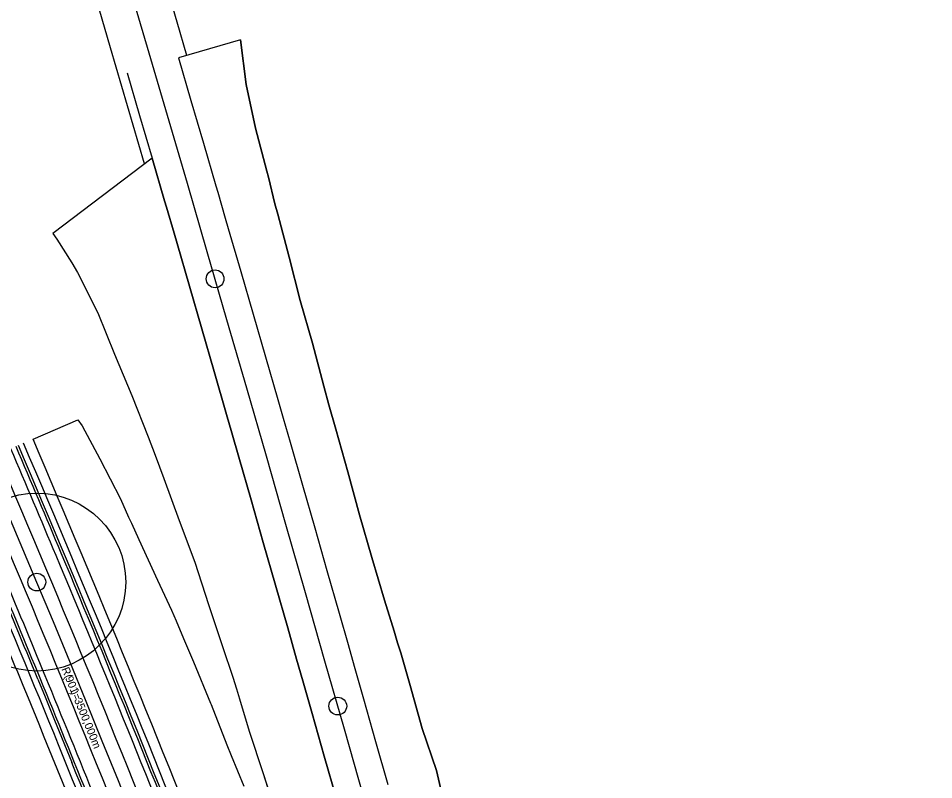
# Model space of a CAD drawing. Extents: x -678487 to -674601, y -1104811 to -1093295.
# Drawn here: x -676319.1 to -676113.2, y -1099931.9 to -1099760.6 of the extents above; entities that cross this region are included whole.
import ezdxf

# ---------------------------------------------------------------- set-up
doc = ezdxf.new("R2010")
doc.units = 0
for name, color, linetype in [('00_MiNGO', 7, 'Continuous'), ('SOxx02xx_Koleje_param další_Popis', 7, 'Continuous'), ('SOxx02xx_Staničení_Popis', 7, 'Continuous'), ('SOxx02xx_Staničení_Popis10', 7, 'Continuous'), ('SOxx02xx_ŽSp_hrana', 7, 'Continuous'), ('SOxx02xx_ŽSp_odvodnění', 7, 'Continuous'), ('SOxx02xx_ŽSp_zářez_hrana', 7, 'Continuous'), ('SOxx02xx_ŽSp_zářez_plocha', 7, 'Continuous'), ('SOxxxxxx_Osa_bod_P', 7, 'Continuous'), ('SOxxxxxx_Staničení_Popis', 7, 'Continuous'), ('SOxxxxxx_ŽSp_hrana', 7, 'Continuous'), ('SOxxxxxx_ŽSp_násyp_hrana', 7, 'Continuous'), ('SOxxxxxx_ŽSp_násyp_plocha', 7, 'Continuous')]:
    doc.layers.add(name, color=color, linetype=linetype)

msp = doc.modelspace()

# ---------------------------------------------------------------- linework, layer by layer
at = {"layer": '00_MiNGO'}
for radius, start, end in [(17994.25, 16.282565, 18.133556), (18010.25, 16.348631, 17.939981)]:
    msp.add_arc((-693563.22, -1104838.51), radius, start, end, dxfattribs=at)
at = {"layer": 'SOxx02xx_Staničení_Popis'}
msp.add_circle((-676314.96, -1099887.43), 2, dxfattribs=at)
at = {"layer": 'SOxx02xx_Staničení_Popis10'}
msp.add_circle((-676314.96, -1099887.43), 20, dxfattribs=at)
at = {"layer": 'SOxx02xx_ŽSp_hrana'}
for centre, radius, start, end in [((-679543.77, -1101237.56), 3502.82, 21.366, 23.18091), ((-679544.28, -1101237.79), 3497.18, 21.36502, 23.18061)]:
    msp.add_arc(centre, radius, start, end, dxfattribs=at)
at = {"layer": 'SOxx02xx_ŽSp_odvodnění'}
msp.add_lwpolyline([(-676314.73, -1099909.25), (-676313.11, -1099913.2), (-676310.95, -1099918.5), (-676307.18, -1099927.75), (-676307.08, -1099928.01)], dxfattribs=at)
for centre, radius, start, end in [((-679543.4, -1101237.4), 3506.91, 22.7556, 23.18114), ((-679543.35, -1101237.38), 3507.42, 21.3668, 23.18116), ((-679543.4, -1101237.4), 3506.91, 21.36671, 22.7556), ((-679544.7, -1101237.97), 3492.59, 22.36096, 22.77876), ((-679544.65, -1101237.95), 3493.09, 22.36101, 22.7788), ((-679544.65, -1101237.95), 3493.09, 21.37783, 22.36101), ((-679544.7, -1101237.97), 3492.59, 21.37774, 22.02868)]:
    msp.add_arc(centre, radius, start, end, dxfattribs=at)
at = {"layer": 'SOxx02xx_ŽSp_zářez_hrana'}
for p, q in [((-676305.72, -1099850.91), (-676304.78, -1099852.28)), ((-676304.78, -1099852.28), (-676300.77, -1099859.73)), ((-676300.77, -1099859.73), (-676296.11, -1099868.67)), ((-676296.11, -1099868.67), (-676294.31, -1099872.82)), ((-676294.31, -1099872.82), (-676293.67, -1099874.18)), ((-676293.67, -1099874.18), (-676291.97, -1099877.84)), ((-676291.97, -1099877.84), (-676287.77, -1099886.98)), ((-676287.77, -1099886.98), (-676284.67, -1099893.73)), ((-676284.67, -1099893.73), (-676283.57, -1099896.12)), ((-676283.57, -1099896.12), (-676281.92, -1099900.08)), ((-676281.92, -1099900.08), (-676279.67, -1099905.39)), ((-676279.67, -1099905.39), (-676275.85, -1099914.69)), ((-676275.85, -1099914.69), (-676275.75, -1099914.95)), ((-676275.75, -1099914.95), (-676272.18, -1099924.05)), ((-676272.18, -1099924.05), (-676271.23, -1099926.44)), ((-676271.23, -1099926.44), (-676268.36, -1099933.36))]:
    msp.add_line(p, q, dxfattribs=at)
for centre, radius, start, end in [((-679543.25, -1101237.33), 3508.58, 21.367, 23.18123), ((-679543.06, -1101237.24), 3510.69, 21.36737, 23.18134), ((-679543.5, -1101237.44), 3505.75, 22.7555, 23.18107), ((-679543.5, -1101237.44), 3505.75, 21.36651, 22.7555), ((-679544.8, -1101238.02), 3491.42, 21.36401, 22.85251), ((-679544.54, -1101237.91), 3494.25, 22.36114, 22.77889), ((-679544.99, -1101238.11), 3489.31, 22.3606, 22.77849), ((-679544.54, -1101237.91), 3494.25, 21.36451, 22.36114), ((-679544.99, -1101238.11), 3489.31, 19.0466, 22.3606)]:
    msp.add_arc(centre, radius, start, end, dxfattribs=at)
at = {"layer": 'SOxx02xx_ŽSp_zářez_plocha'}
msp.add_line((-676315.81, -1099855.29), (-676305.72, -1099850.91), dxfattribs=at)
msp.add_lwpolyline([(-676305.72, -1099850.91), (-676304.78, -1099852.28), (-676300.77, -1099859.73), (-676296.11, -1099868.67), (-676294.31, -1099872.82), (-676293.67, -1099874.18), (-676291.97, -1099877.84), (-676287.77, -1099886.98), (-676284.67, -1099893.73), (-676283.57, -1099896.12), (-676281.92, -1099900.08), (-676279.67, -1099905.39), (-676275.85, -1099914.69), (-676275.75, -1099914.95), (-676272.18, -1099924.05), (-676271.23, -1099926.44), (-676268.36, -1099933.36)], dxfattribs=at)
for centre, radius, start, end in [((-679543.06, -1101237.24), 3510.69, 21.36737, 23.18134), ((-679544.99, -1101238.11), 3489.31, 22.3606, 22.77849), ((-679544.99, -1101238.11), 3489.31, 19.0466, 22.3606)]:
    msp.add_arc(centre, radius, start, end, dxfattribs=at)
at = {"layer": 'SOxxxxxx_Osa_bod_P'}
for centre, radius, start, end in [((-693563.22, -1104838.51), 18002.25, 14.227837, 20.731742), ((-679544.02, -1101237.67), 3500, 17.15654, 27.27761)]:
    msp.add_arc(centre, radius, start, end, dxfattribs=at)
at = {"layer": 'SOxxxxxx_Staničení_Popis'}
for p, q in [((-676274.85, -1099819.21), (-676274.85, -1099819.21)), ((-676314.96, -1099887.43), (-676314.96, -1099887.43)), ((-676247.24, -1099915.32), (-676247.24, -1099915.32))]:
    msp.add_line(p, q, dxfattribs=at)
for centre in [(-676274.85, -1099819.21), (-676314.96, -1099887.43), (-676247.24, -1099915.32)]:
    msp.add_circle(centre, 2, dxfattribs=at)
at = {"layer": 'SOxxxxxx_ŽSp_hrana'}
for points in [[(-676283.09, -1099769.52), (-676280.28, -1099779.12), (-676277.47, -1099788.72), (-676274.67, -1099798.33), (-676274.26, -1099799.72), (-676272.55, -1099805.6), (-676271.87, -1099807.93), (-676269.08, -1099817.54), (-676266.29, -1099827.14), (-676263.51, -1099836.75), (-676260.74, -1099846.36), (-676259.53, -1099850.55), (-676257.97, -1099855.98), (-676255.2, -1099865.59), (-676252.44, -1099875.2), (-676249.69, -1099884.82), (-676246.94, -1099894.44), (-676244.94, -1099901.43), (-676243.55, -1099906.34), (-676241.46, -1099913.68), (-676238.72, -1099923.3), (-676236, -1099932.93)], [(-676289.01, -1099792.09), (-676286.21, -1099801.69), (-676285.8, -1099803.08), (-676284.09, -1099808.96), (-676283.41, -1099811.29), (-676280.62, -1099820.89), (-676277.84, -1099830.49), (-676275.06, -1099840.09), (-676272.29, -1099849.7), (-676271.08, -1099853.88), (-676269.52, -1099859.3), (-676266.75, -1099868.91), (-676264, -1099878.52), (-676261.24, -1099888.13), (-676258.5, -1099897.74), (-676256.5, -1099904.73), (-676255.11, -1099909.63), (-676253.02, -1099916.97), (-676250.29, -1099926.58), (-676247.56, -1099936.2), (-676244.84, -1099945.82), (-676242.08, -1099955.61), (-676240.83, -1099960.03), (-676239.42, -1099965.06)]]:
    msp.add_lwpolyline(points, dxfattribs=at)
at = {"layer": 'SOxxxxxx_ŽSp_násyp_hrana'}
for p, q in [((-676269.1, -1099765.42), (-676267.84, -1099775.48)), ((-676294.63, -1099772.91), (-676291.82, -1099782.5)), ((-676267.84, -1099775.48), (-676265.75, -1099785.3)), ((-676291.82, -1099782.5), (-676289.01, -1099792.09)), ((-676265.75, -1099785.3), (-676263.18, -1099794.98)), ((-676289.01, -1099792.09), (-676311.37, -1099809.03)), ((-676263.18, -1099794.98), (-676262.8, -1099796.38)), ((-676262.8, -1099796.38), (-676261.4, -1099802.36)), ((-676261.4, -1099802.36), (-676260.75, -1099804.7)), ((-676260.75, -1099804.7), (-676258.15, -1099814.36)), ((-676311.37, -1099809.03), (-676310.44, -1099810.26)), ((-676310.44, -1099810.26), (-676307.06, -1099815.65)), ((-676307.06, -1099815.65), (-676305.82, -1099817.81)), ((-676258.15, -1099814.36), (-676255.71, -1099824.08)), ((-676305.82, -1099817.81), (-676301.25, -1099826.88)), ((-676255.71, -1099824.08), (-676252.9, -1099833.68)), ((-676301.25, -1099826.88), (-676297.49, -1099836.18)), ((-676252.9, -1099833.68), (-676250.37, -1099843.37)), ((-676297.49, -1099836.18), (-676293.61, -1099845.46)), ((-676250.37, -1099843.37), (-676249.23, -1099847.59)), ((-676293.61, -1099845.46), (-676289.9, -1099854.78)), ((-676249.23, -1099847.59), (-676247.7, -1099853.02)), ((-676247.7, -1099853.02), (-676244.98, -1099862.65)), ((-676289.9, -1099854.78), (-676288.35, -1099858.86)), ((-676288.35, -1099858.86), (-676286.39, -1099864.13)), ((-676244.98, -1099862.65), (-676242.34, -1099872.31)), ((-676286.39, -1099864.13), (-676286.38, -1099864.16)), ((-676286.38, -1099864.16), (-676282.93, -1099873.56)), ((-676282.93, -1099873.56), (-676279.43, -1099882.94)), ((-676242.34, -1099872.31), (-676239.55, -1099881.92)), ((-676279.43, -1099882.94), (-676276.32, -1099892.44)), ((-676239.55, -1099881.92), (-676236.75, -1099891.53)), ((-676236.75, -1099891.53), (-676234.57, -1099898.47)), ((-676276.32, -1099892.44), (-676273.2, -1099901.94)), ((-676234.57, -1099898.47), (-676233.77, -1099901.09)), ((-676273.2, -1099901.94), (-676270.88, -1099908.83)), ((-676233.77, -1099901.09), (-676233.05, -1099903.35)), ((-676233.05, -1099903.35), (-676230.92, -1099910.69)), ((-676270.88, -1099908.83), (-676270.02, -1099911.42)), ((-676230.92, -1099910.69), (-676228.27, -1099920.34)), ((-676270.02, -1099911.42), (-676269.32, -1099913.68)), ((-676269.32, -1099913.68), (-676267.16, -1099920.99)), ((-676267.16, -1099920.99), (-676264.01, -1099930.48)), ((-676228.27, -1099920.34), (-676225, -1099929.82)), ((-676264.01, -1099930.48), (-676260.99, -1099940)), ((-676225, -1099929.82), (-676222.8, -1099939.59))]:
    msp.add_line(p, q, dxfattribs=at)
at = {"layer": 'SOxxxxxx_ŽSp_násyp_plocha'}
msp.add_line((-676269.1, -1099765.42), (-676283.09, -1099769.52), dxfattribs=at)
for points in [[(-676222.8, -1099939.59), (-676225, -1099929.82), (-676228.27, -1099920.34), (-676230.92, -1099910.69), (-676233.05, -1099903.35), (-676233.77, -1099901.09), (-676234.57, -1099898.47), (-676236.75, -1099891.53), (-676239.55, -1099881.92), (-676242.34, -1099872.31), (-676244.98, -1099862.65), (-676247.7, -1099853.02), (-676249.23, -1099847.59), (-676250.37, -1099843.37), (-676252.9, -1099833.68), (-676255.71, -1099824.08), (-676258.15, -1099814.36), (-676260.75, -1099804.7), (-676261.4, -1099802.36), (-676262.8, -1099796.38), (-676263.18, -1099794.98), (-676265.75, -1099785.3), (-676267.84, -1099775.48), (-676269.1, -1099765.42)], [(-676283.09, -1099769.52), (-676280.28, -1099779.12), (-676277.47, -1099788.72), (-676274.67, -1099798.33), (-676274.26, -1099799.72), (-676272.55, -1099805.6), (-676271.87, -1099807.93), (-676269.08, -1099817.54), (-676266.29, -1099827.14), (-676263.51, -1099836.75), (-676260.74, -1099846.36), (-676259.53, -1099850.55), (-676257.97, -1099855.98), (-676255.2, -1099865.59), (-676252.44, -1099875.2), (-676249.69, -1099884.82), (-676246.94, -1099894.44), (-676244.94, -1099901.43), (-676243.55, -1099906.34), (-676241.46, -1099913.68), (-676238.72, -1099923.3), (-676236, -1099932.93)], [(-676289.01, -1099792.09), (-676311.37, -1099809.03), (-676310.44, -1099810.26), (-676307.06, -1099815.65), (-676305.82, -1099817.81), (-676301.25, -1099826.88), (-676297.49, -1099836.18), (-676293.61, -1099845.46), (-676289.9, -1099854.78), (-676288.35, -1099858.86), (-676286.39, -1099864.13), (-676286.38, -1099864.16), (-676282.93, -1099873.56), (-676279.43, -1099882.94), (-676276.32, -1099892.44), (-676273.2, -1099901.94), (-676270.88, -1099908.83), (-676270.02, -1099911.42), (-676269.32, -1099913.68), (-676267.16, -1099920.99), (-676264.01, -1099930.48), (-676260.99, -1099940)], [(-676239.42, -1099965.06), (-676240.83, -1099960.03), (-676242.08, -1099955.61), (-676244.84, -1099945.82), (-676247.56, -1099936.2), (-676250.29, -1099926.58), (-676253.02, -1099916.97), (-676255.11, -1099909.63), (-676256.5, -1099904.73), (-676258.5, -1099897.74), (-676261.24, -1099888.13), (-676264, -1099878.52), (-676266.75, -1099868.91), (-676269.52, -1099859.3), (-676271.08, -1099853.88), (-676272.29, -1099849.7), (-676275.06, -1099840.09), (-676277.84, -1099830.49), (-676280.62, -1099820.89), (-676283.41, -1099811.29), (-676284.09, -1099808.96), (-676285.8, -1099803.08), (-676286.21, -1099801.69), (-676289.01, -1099792.09)]]:
    msp.add_lwpolyline(points, dxfattribs=at)

# ---------------------------------------------------------------- texts
at = {"layer": 'SOxx02xx_Koleje_param další_Popis'}
for s, p in [('R(', (-676309.44, -1099906.98)), ('901', (-676308.61, -1099909)), (')=', (-676307.31, -1099912.18)), ('3500,000m', (-676306.6, -1099913.93))]:
    msp.add_text(s, height=1.8, rotation=292.2171, dxfattribs=at).set_placement(p)

doc.saveas('drawing.dxf')
